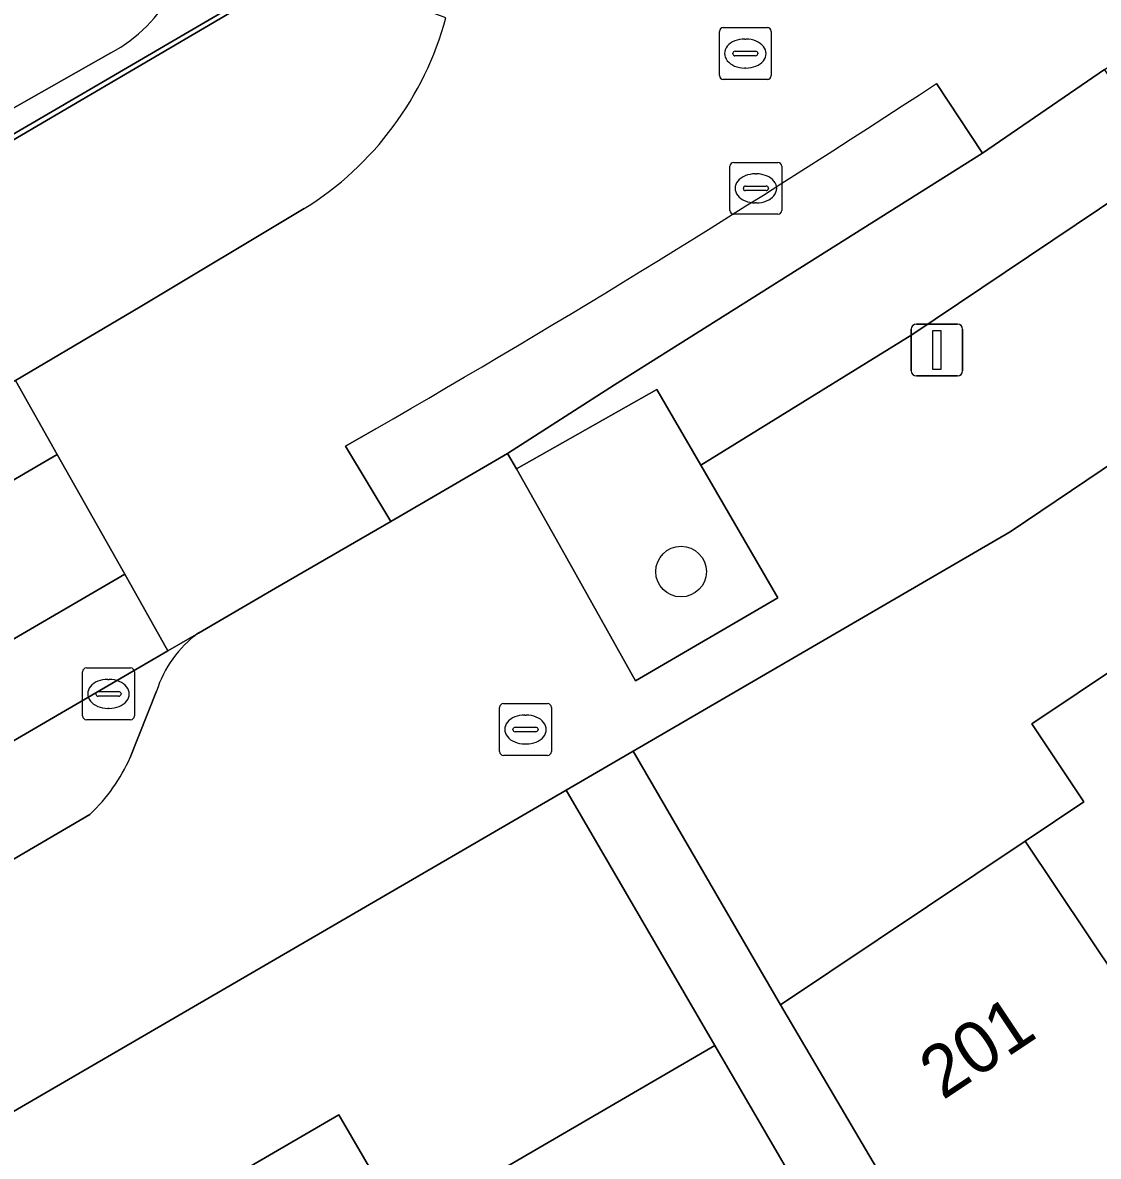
# Model space of a CAD drawing. Extents: x 158352 to 159489, y 383828 to 384603.
# Drawn here: x 158735.58 to 158756.34, y 384141.99 to 384163.88 of the extents above; entities that cross this region are included whole.
import ezdxf

# ---------------------------------------------------------------- set-up
doc = ezdxf.new("R2010")
doc.units = 0
for name, color, linetype in [('IMGEO_Boom', 7, 'Continuous'), ('IMGEO_Brandkraan', 7, 'Continuous'), ('IMGEO_Erf', 7, 'Continuous'), ('IMGEO_Groenvoorziening', 7, 'Continuous'), ('IMGEO_Hek', 7, 'Continuous'), ('IMGEO_Kolk', 7, 'Continuous'), ('IMGEO_Lichtmast', 7, 'Continuous'), ('IMGEO_Pand', 7, 'Continuous'), ('IMGEO_Pand_nummerreeks', 7, 'Continuous'), ('IMGEO_Parkeervlak_open', 7, 'Continuous'), ('IMGEO_Rijbaan_lokaal_gesloten', 7, 'Continuous'), ('IMGEO_Rijbaan_lokaal_open', 7, 'Continuous'), ('IMGEO_Rioolput', 7, 'Continuous'), ('IMGEO_Voetpad_open', 7, 'Continuous')]:
    doc.layers.add(name, color=color, linetype=linetype)

msp = doc.modelspace()

# ---------------------------------------------------------------- linework, layer by layer
at = {"layer": 'IMGEO_Boom'}
msp.add_circle((158748.282, 384153.276), 0.489, dxfattribs=at)
at = {"layer": 'IMGEO_Brandkraan'}
for p, q in [((158744.855, 384150.728), (158745.707, 384150.728)), ((158744.78, 384149.802), (158744.78, 384150.654)), ((158745.268, 384150.508), (158745.293, 384150.508)), ((158745.781, 384150.654), (158745.781, 384149.802)), ((158745.082, 384150.271), (158745.48, 384150.271)), ((158745.039, 384150.222), (158745.039, 384150.234)), ((158745.477, 384150.185), (158745.079, 384150.185)), ((158745.523, 384150.234), (158745.523, 384150.222)), ((158745.291, 384149.948), (158745.266, 384149.948)), ((158745.707, 384149.728), (158744.855, 384149.728))]:
    msp.add_line(p, q, dxfattribs=at)
for points in [[(158744.855, 384150.728), (158745.707, 384150.728)], [(158744.78, 384149.802), (158744.78, 384150.654)], [(158745.781, 384150.654), (158745.781, 384149.802)], [(158745.707, 384149.728), (158744.855, 384149.728)]]:
    msp.add_lwpolyline(points, dxfattribs=at)
for centre, radius, start, end in [((158744.857, 384150.652), 0.0765, 91.552, 178.448), ((158744.857, 384150.652), 0.0765, 91.552, 178.448), ((158745.705, 384150.652), 0.0765, 1.552, 88.448), ((158745.705, 384150.652), 0.0765, 1.552, 88.448), ((158745.079, 384150.231), 0.0403, 85.8775, 175.7526), ((158745.484, 384150.233), 0.0386, 1.7309, 96.639), ((158745.076, 384150.221), 0.0366, 178.938, 274.7102), ((158745.48, 384150.228), 0.043, 264.8664, 352.4533), ((158744.857, 384149.804), 0.0765, 181.552, 268.448), ((158744.857, 384149.804), 0.0765, 181.552, 268.448), ((158745.705, 384149.804), 0.0765, 271.552, 358.448), ((158745.705, 384149.804), 0.0765, 271.552, 358.448)]:
    msp.add_arc(centre, radius, start, end, dxfattribs=at)
for centre, major_axis, ratio, start_param, end_param in [((158745.267, 384150.228), (-0.387, 0.002), 0.722429, 4.712389, 7.853982), ((158745.292, 384150.228), (-0.39, 0.002), 0.717154, 1.570796, 4.712389)]:
    msp.add_ellipse(centre, major_axis=major_axis, ratio=ratio, start_param=start_param, end_param=end_param, dxfattribs=at)
at = {"layer": 'IMGEO_Erf'}
for points in [[(158773.289, 384161.59), (158777.931, 384164.695), (158777.49, 384165.354), (158777.582, 384165.415), (158781.31, 384167.91), (158782.733, 384165.783), (158783.739, 384166.456), (158788.571, 384169.689), (158787.198, 384171.886), (158785.32, 384174.656), (158777.222, 384169.281), (158754.637, 384154.044), (158747.356, 384149.809), (158750.204, 384144.913), (158754.924, 384148.07), (158756.059, 384148.83), (158755.051, 384150.336), (158758.65, 384152.744), (158759.088, 384152.089), (158759.288, 384152.223), (158760.269, 384152.879), (158763.821, 384155.256), (158768.555, 384158.422)], [(158728.317, 384134.065), (158733.235, 384136.93), (158738.044, 384139.731), (158737.635, 384140.432), (158737.742, 384140.494), (158741.679, 384142.788), (158742.934, 384140.632), (158743.915, 384141.203), (158748.936, 384144.128), (158746.068, 384149.06), (158696.667, 384120.326), (158699.543, 384115.387), (158704.565, 384118.312), (158705.726, 384118.988), (158704.48, 384121.126), (158708.237, 384123.314), (158708.648, 384122.608), (158709.034, 384122.833), (158710.296, 384123.568), (158713.565, 384125.472), (158718.482, 384128.337), (158723.4, 384131.201)]]:
    msp.add_lwpolyline(points, close=True, dxfattribs=at)
at = {"layer": 'IMGEO_Groenvoorziening'}
for points in [[(158734.468, 384174.367), (158740.785, 384164.877), (158709.334, 384146.504), (158709.408, 384146.369), (158741.091, 384164.958), (158724.283, 384190.153), (158724.023, 384190.002)], [(158748.663, 384155.332), (158747.814, 384156.79), (158745.105, 384155.259), (158745.988, 384153.697), (158747.404, 384151.165), (158750.151, 384152.773)]]:
    msp.add_lwpolyline(points, close=True, dxfattribs=at)
for points in [[(158737.281, 384163.293), (158733.448, 384161.127), (158731.081, 384159.768), (158721.07, 384154.017), (158720.134, 384154.397), (158718.086, 384153.373), (158717.208, 384152.173), (158716.184, 384151.5), (158715.101, 384151.178), (158714.37, 384151.178), (158710.698, 384149.022), (158711.217, 384148.102), (158709.118, 384146.897), (158709.334, 384146.504), (158740.785, 384164.877)], [(158731.081, 384159.768), (158733.448, 384161.127), (158737.281, 384163.293)]]:
    msp.add_lwpolyline(points, dxfattribs=at)
msp.add_arc((158735.866, 384165.909), 2.974, 298.4051, 4.2806, dxfattribs=at)
msp.add_arc((158735.866, 384165.909), 2.974, 298.4051, 4.2806, dxfattribs=at)
at = {"layer": 'IMGEO_Hek'}
msp.add_lwpolyline([(158709.334, 384146.504), (158740.785, 384164.877)], dxfattribs=at)
at = {"layer": 'IMGEO_Kolk'}
for p, q in [((158736.807, 384151.416), (158737.659, 384151.416)), ((158736.732, 384150.49), (158736.732, 384151.342)), ((158737.22, 384151.196), (158737.245, 384151.196)), ((158737.733, 384151.342), (158737.733, 384150.49)), ((158737.034, 384150.959), (158737.432, 384150.959)), ((158736.991, 384150.91), (158736.991, 384150.922)), ((158737.429, 384150.873), (158737.031, 384150.873)), ((158737.475, 384150.922), (158737.475, 384150.91)), ((158737.243, 384150.636), (158737.218, 384150.636)), ((158737.659, 384150.416), (158736.807, 384150.416))]:
    msp.add_line(p, q, dxfattribs=at)
for points in [[(158736.807, 384151.416), (158737.659, 384151.416)], [(158736.732, 384150.49), (158736.732, 384151.342)], [(158737.733, 384151.342), (158737.733, 384150.49)], [(158737.659, 384150.416), (158736.807, 384150.416)]]:
    msp.add_lwpolyline(points, dxfattribs=at)
for centre, radius, start, end in [((158736.809, 384151.34), 0.0765, 91.552, 178.448), ((158736.809, 384151.34), 0.0765, 91.552, 178.448), ((158737.657, 384151.34), 0.0765, 1.552, 88.448), ((158737.657, 384151.34), 0.0765, 1.552, 88.448), ((158737.031, 384150.919), 0.0403, 85.8775, 175.7526), ((158737.436, 384150.921), 0.0386, 1.7309, 96.639), ((158737.028, 384150.909), 0.0366, 178.938, 274.7102), ((158737.432, 384150.916), 0.043, 264.8664, 352.4533), ((158736.809, 384150.492), 0.0765, 181.552, 268.448), ((158736.809, 384150.492), 0.0765, 181.552, 268.448), ((158737.657, 384150.492), 0.0765, 271.552, 358.448), ((158737.657, 384150.492), 0.0765, 271.552, 358.448)]:
    msp.add_arc(centre, radius, start, end, dxfattribs=at)
for centre, major_axis, ratio, start_param, end_param in [((158737.219, 384150.916), (-0.387, 0.002), 0.722429, 4.712389, 7.853982), ((158737.244, 384150.916), (-0.39, 0.002), 0.717154, 1.570796, 4.712389)]:
    msp.add_ellipse(centre, major_axis=major_axis, ratio=ratio, start_param=start_param, end_param=end_param, dxfattribs=at)
at = {"layer": 'IMGEO_Lichtmast'}
for p, q in [((158752.725, 384157.156), (158752.725, 384157.956)), ((158752.725, 384157.956), (158752.725, 384157.156)), ((158752.825, 384158.056), (158753.615, 384158.056)), ((158753.615, 384158.056), (158752.825, 384158.056)), ((158753.715, 384157.956), (158753.715, 384157.156)), ((158753.715, 384157.156), (158753.715, 384157.956)), ((158753.615, 384157.056), (158752.825, 384157.056)), ((158752.825, 384157.056), (158753.615, 384157.056))]:
    msp.add_line(p, q, dxfattribs=at)
msp.add_lwpolyline([(158753.145, 384157.931), (158753.295, 384157.931), (158753.295, 384157.181), (158753.145, 384157.181), (158753.145, 384157.931)], dxfattribs=at)
for centre, start, end in [((158752.825, 384157.956), 90, 180), ((158752.825, 384157.956), 90, 180), ((158753.615, 384157.956), 0, 90), ((158753.615, 384157.956), 360, 90), ((158752.825, 384157.156), 180, 270), ((158752.825, 384157.156), 180, 270), ((158753.615, 384157.156), 270, 0), ((158753.615, 384157.156), 270, 0)]:
    msp.add_arc(centre, 0.1, start, end, dxfattribs=at)
at = {"layer": 'IMGEO_Pand'}
for points in [[(158763.803, 384145.041), (158763.663, 384145.25), (158759.088, 384152.089), (158758.65, 384152.744), (158755.051, 384150.336), (158756.059, 384148.83), (158754.924, 384148.07), (158762.181, 384137.223), (158762.253, 384137.116), (158764.999, 384138.953), (158761.815, 384143.711)], [(158762.253, 384137.116), (158762.181, 384137.223), (158754.924, 384148.07), (158750.204, 384144.913), (158752.739, 384140.604), (158754.537, 384137.547), (158757.506, 384139.484), (158760.068, 384135.654)], [(158743.915, 384141.203), (158750.233, 384130.355), (158750.367, 384130.126), (158752.98, 384131.648), (158750.796, 384135.397), (158753.204, 384136.8), (158751.452, 384139.808), (158748.936, 384144.128)], [(158743.915, 384141.203), (158742.934, 384140.632), (158741.679, 384142.788), (158737.742, 384140.494), (158742.341, 384132.599), (158744.766, 384134.011), (158747.874, 384128.674), (158750.367, 384130.126), (158750.233, 384130.355)]]:
    msp.add_lwpolyline(points, close=True, dxfattribs=at)
at = {"layer": 'IMGEO_Parkeervlak_open'}
msp.add_lwpolyline([(158757.707, 384161.186), (158756.455, 384162.969), (158754.1, 384161.357), (158746.999, 384156.883), (158744.935, 384155.56), (158745.105, 384155.259), (158747.814, 384156.79), (158748.663, 384155.332), (158752.738, 384157.847)], close=True, dxfattribs=at)
for points in [[(158738.971, 384152.091), (158738.379, 384151.745), (158647.204, 384098.556)], [(158737.652, 384149.69), (158738.161, 384150.968)], [(158695.787, 384124.599), (158699.176, 384126.548), (158712.14, 384134.125), (158715.536, 384136.098), (158721.234, 384139.439), (158724.331, 384141.256), (158729.543, 384144.295), (158732.669, 384146.127), (158736.874, 384148.589)]]:
    msp.add_lwpolyline(points, dxfattribs=at)
for centre, radius, start, end in [((158740.254, 384150.312), 2.194, 125.7993, 162.5962), ((158734.589, 384151.029), 3.342, 313.1193, 336.3883)]:
    msp.add_arc(centre, radius, start, end, dxfattribs=at)
at = {"layer": 'IMGEO_Rijbaan_lokaal_gesloten'}
msp.add_lwpolyline([(158742.38, 384156.03), (158741.807, 384155.699), (158742.681, 384154.246), (158744.935, 384155.56), (158746.999, 384156.883), (158754.1, 384161.357), (158753.215, 384162.703)], dxfattribs=at)
for points in [[(158736.245, 384155.536), (158735.439, 384156.968), (158716.96, 384146.173), (158667.528, 384117.313), (158667.252, 384117.177), (158666.707, 384116.86), (158659.63, 384112.744), (158655.57, 384110.383), (158644.427, 384103.877), (158644.032, 384103.668), (158644.915, 384102.204)], [(158738.379, 384151.745), (158737.545, 384153.226), (158646.22, 384099.951), (158647.12, 384098.492), (158647.204, 384098.556)]]:
    msp.add_lwpolyline(points, close=True, dxfattribs=at)
msp.add_arc((158636.507, 384340.07), 212.32, 299.91064, 303.34507, dxfattribs=at)
at = {"layer": 'IMGEO_Rijbaan_lokaal_open'}
for points in [[(158753.215, 384162.703), (158754.1, 384161.357), (158756.455, 384162.969), (158759.872, 384165.217), (158759.023, 384166.554), (158757.561, 384168.674), (158756.613, 384170.048), (158755.775, 384169.498)], [(158741.011, 384160.285), (158737.846, 384158.392), (158735.439, 384156.968), (158736.245, 384155.536), (158737.545, 384153.226), (158738.379, 384151.745), (158738.971, 384152.091), (158740.457, 384152.957), (158740.575, 384153.025), (158742.681, 384154.246), (158741.807, 384155.699), (158742.38, 384156.03)]]:
    msp.add_lwpolyline(points, dxfattribs=at)
msp.add_lwpolyline([(158736.245, 384155.536), (158644.915, 384102.204), (158646.22, 384099.951), (158737.545, 384153.226)], close=True, dxfattribs=at)
for centre, radius, start, end in [((158737.7, 384165.596), 6.258, 301.9381, 344.9514), ((158636.507, 384340.07), 212.32, 299.91064, 303.34507)]:
    msp.add_arc(centre, radius, start, end, dxfattribs=at)
at = {"layer": 'IMGEO_Rioolput'}
for p, q in [((158749.023, 384162.854), (158749.023, 384163.706)), ((158749.098, 384163.78), (158749.95, 384163.78)), ((158750.024, 384163.706), (158750.024, 384162.854)), ((158749.511, 384163.56), (158749.536, 384163.56)), ((158749.282, 384163.274), (158749.282, 384163.286)), ((158749.72, 384163.237), (158749.322, 384163.237)), ((158749.325, 384163.323), (158749.723, 384163.323)), ((158749.766, 384163.286), (158749.766, 384163.274)), ((158749.534, 384163), (158749.509, 384163)), ((158749.95, 384162.78), (158749.098, 384162.78)), ((158749.226, 384160.251), (158749.226, 384161.103)), ((158749.301, 384161.177), (158750.153, 384161.177)), ((158750.227, 384161.103), (158750.227, 384160.251)), ((158749.714, 384160.957), (158749.739, 384160.957)), ((158749.485, 384160.671), (158749.485, 384160.683)), ((158749.923, 384160.634), (158749.525, 384160.634)), ((158749.528, 384160.72), (158749.926, 384160.72)), ((158749.969, 384160.683), (158749.969, 384160.671)), ((158749.737, 384160.397), (158749.712, 384160.397)), ((158750.153, 384160.177), (158749.301, 384160.177))]:
    msp.add_line(p, q, dxfattribs=at)
for points in [[(158749.023, 384162.854), (158749.023, 384163.706)], [(158749.098, 384163.78), (158749.95, 384163.78)], [(158750.024, 384163.706), (158750.024, 384162.854)], [(158749.95, 384162.78), (158749.098, 384162.78)], [(158749.226, 384160.251), (158749.226, 384161.103)], [(158749.301, 384161.177), (158750.153, 384161.177)], [(158750.227, 384161.103), (158750.227, 384160.251)], [(158750.153, 384160.177), (158749.301, 384160.177)]]:
    msp.add_lwpolyline(points, dxfattribs=at)
for centre, radius, start, end in [((158749.1, 384163.704), 0.0765, 91.552, 178.448), ((158749.1, 384163.704), 0.0765, 91.552, 178.448), ((158749.948, 384163.704), 0.0765, 1.552, 88.448), ((158749.948, 384163.704), 0.0765, 1.552, 88.448), ((158749.322, 384163.283), 0.0403, 85.8775, 175.7526), ((158749.319, 384163.273), 0.0366, 178.938, 274.7102), ((158749.723, 384163.28), 0.043, 264.8664, 352.4533), ((158749.727, 384163.285), 0.0386, 1.7309, 96.639), ((158749.1, 384162.856), 0.0765, 181.552, 268.448), ((158749.1, 384162.856), 0.0765, 181.552, 268.448), ((158749.948, 384162.856), 0.0765, 271.552, 358.448), ((158749.948, 384162.856), 0.0765, 271.552, 358.448), ((158749.303, 384161.101), 0.0765, 91.552, 178.448), ((158749.303, 384161.101), 0.0765, 91.552, 178.448), ((158750.151, 384161.101), 0.0765, 1.552, 88.448), ((158750.151, 384161.101), 0.0765, 1.552, 88.448), ((158749.525, 384160.68), 0.0403, 85.8775, 175.7526), ((158749.522, 384160.67), 0.0366, 178.938, 274.7102), ((158749.926, 384160.677), 0.043, 264.8664, 352.4533), ((158749.93, 384160.682), 0.0386, 1.7309, 96.639), ((158749.303, 384160.253), 0.0765, 181.552, 268.448), ((158749.303, 384160.253), 0.0765, 181.552, 268.448), ((158750.151, 384160.253), 0.0765, 271.552, 358.448), ((158750.151, 384160.253), 0.0765, 271.552, 358.448)]:
    msp.add_arc(centre, radius, start, end, dxfattribs=at)
for centre, major_axis, ratio, start_param, end_param in [((158749.51, 384163.28), (-0.387, 0.002), 0.722429, 4.712389, 7.853982), ((158749.535, 384163.28), (-0.39, 0.002), 0.717154, 1.570796, 4.712389), ((158749.713, 384160.677), (-0.387, 0.002), 0.722429, 4.712389, 7.853982), ((158749.738, 384160.677), (-0.39, 0.002), 0.717154, 1.570796, 4.712389)]:
    msp.add_ellipse(centre, major_axis=major_axis, ratio=ratio, start_param=start_param, end_param=end_param, dxfattribs=at)
at = {"layer": 'IMGEO_Voetpad_open'}
for points in [[(158746.068, 384149.06), (158747.356, 384149.809), (158754.637, 384154.044), (158777.222, 384169.281), (158785.32, 384174.656), (158788.151, 384176.288), (158787.941, 384176.601)], [(158778.824, 384175.261), (158766.3, 384166.915), (158768.085, 384164.229), (158764.575, 384161.944), (158762.82, 384164.587), (158757.707, 384161.186), (158752.738, 384157.847), (158748.663, 384155.332), (158750.151, 384152.773), (158747.404, 384151.165), (158745.988, 384153.697), (158745.105, 384155.259), (158744.935, 384155.56), (158742.681, 384154.246), (158740.575, 384153.025), (158740.457, 384152.957), (158738.971, 384152.091)], [(158743.744, 384163.971), (158741.091, 384164.958), (158709.408, 384146.369), (158706.962, 384144.94), (158705.582, 384144.133), (158687.07, 384133.326), (158684.077, 384131.578), (158669.108, 384122.84), (158667.746, 384122.045), (158663.493, 384119.562), (158658.71, 384116.77), (158649.271, 384111.259), (158644.581, 384108.521), (158640.005, 384105.85), (158634.558, 384102.668), (158635.177, 384101.653), (158631.769, 384099.592), (158631.113, 384100.657), (158615.79, 384091.707)], [(158735.439, 384156.968), (158737.846, 384158.392), (158741.011, 384160.285)], [(158738.161, 384150.968), (158737.652, 384149.69)], [(158766.668, 384115.877), (158754.537, 384137.547), (158752.739, 384140.604), (158750.204, 384144.913), (158747.356, 384149.809), (158746.068, 384149.06), (158748.936, 384144.128), (158751.452, 384139.808), (158753.204, 384136.8), (158763.607, 384118.148)], [(158643.313, 384090.537), (158643.898, 384089.569), (158650.651, 384093.56), (158695.294, 384119.527), (158696.667, 384120.326), (158746.068, 384149.06)], [(158736.874, 384148.589), (158732.669, 384146.127), (158734.16, 384143.528), (158731.072, 384141.657), (158729.543, 384144.295), (158724.331, 384141.256), (158725.959, 384138.531), (158722.85, 384136.674), (158721.234, 384139.439), (158715.536, 384136.098), (158717.082, 384133.496), (158713.672, 384131.503), (158712.14, 384134.125), (158699.176, 384126.548), (158700.802, 384123.825), (158697.447, 384121.82), (158695.787, 384124.599), (158681.775, 384116.427)]]:
    msp.add_lwpolyline(points, dxfattribs=at)
for centre, radius, start, end in [((158737.7, 384165.596), 6.258, 301.9381, 344.9514), ((158740.254, 384150.312), 2.194, 125.7993, 162.5962), ((158734.589, 384151.029), 3.342, 313.1193, 336.3883)]:
    msp.add_arc(centre, radius, start, end, dxfattribs=at)

# ---------------------------------------------------------------- texts
at = {"layer": 'IMGEO_Pand_nummerreeks'}
msp.add_text('201', height=1, rotation=33.7768, dxfattribs=at).set_placement((158753.335, 384143.061))

doc.saveas('drawing.dxf')
